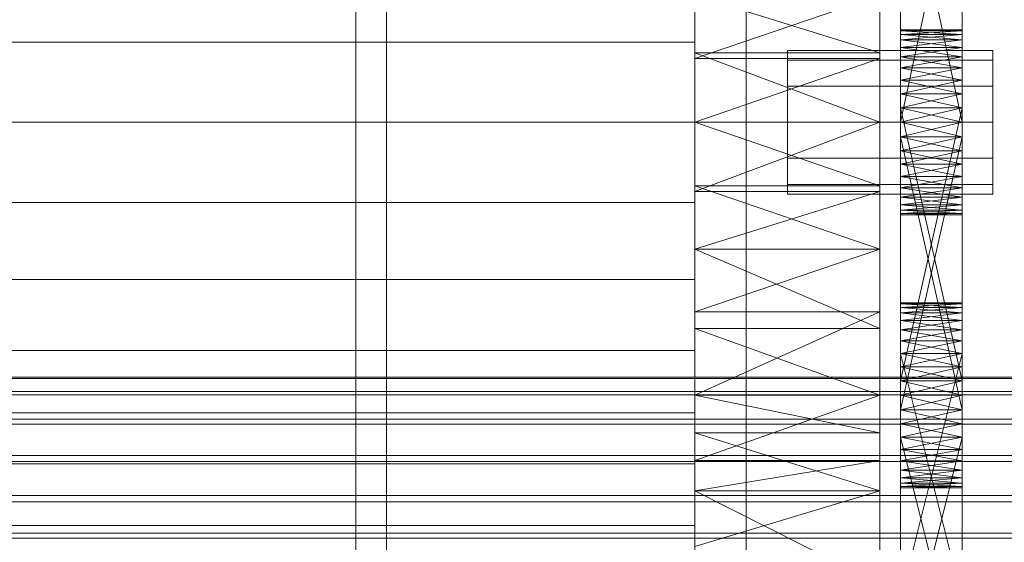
# Model space of a CAD drawing. Header units: millimetres. Extents: x -4738 to 65662, y -68080 to 6847.
# Tile 405 of 656: x 1364 to 1460, y -34114 to -34064. Entities that reach past the tile are written whole.
import ezdxf

# ---------------------------------------------------------------- set-up
doc = ezdxf.new("R2010")
doc.units = ezdxf.units.MM
for name, color, linetype, lineweight in [('COTAS_O', 1, 'Continuous', 0), ('frontal_C03', 7, 'Continuous', 0), ('frontal_secador', 7, 'Continuous', 0)]:
    doc.layers.add(name, color=color, linetype=linetype, lineweight=lineweight)
doc.dimstyles.new('R19_100', dxfattribs={"dimtxt": 250, "dimasz": 150, "dimexe": 150, "dimexo": 80, "dimgap": 100, "dimtad": 1, "dimtih": 1, "dimtoh": 1, "dimdsep": 46, "dimcen": 0.09, "dimadec": 0, "dimazin": 0, "dimtfac": 1, "dimtdec": 4, "dimtofl": 0, "dimtmove": 0, "dimatfit": 3, "dimfxl": 1, "dimtolj": 1, "dimtzin": 0, "dimarcsym": 0})

# ---------------------------------------------------------------- blocks, each defined once
blk = doc.blocks.new('DIM_R31_48')
at = {"layer": 'COTAS_O'}
for p, q in [((-1725, -33700), (-1575, -33655)), ((1725, -33700), (1575, -33655)), ((-1725, -34400), (-1725, -33700)), ((-1725, -33700), (1725, -33700)), ((-1725, -33700), (-1575, -33745)), ((1725, -33700), (1575, -33745)), ((1725, -34400), (1725, -33700))]:
    blk.add_line(p, q, dxfattribs=at)
blk.add_text('3450 O', height=250, dxfattribs=at).set_placement((0, -33600))

msp = doc.modelspace()

# ---------------------------------------------------------------- linework, layer by layer
at = {"layer": 'frontal_C03'}
for p, q in [((1435, -34954.179), (1435, -32259.264)), ((1435, -32263.162), (1435, -34958.077)), ((1435, -35437.51), (1435, -32742.595)), ((1435, -32746.492), (1435, -35441.408)), ((1496, -34098.323), (-1496, -34098.323)), ((1496, -34098.441), (-1496, -34098.441)), ((1496, -34099.707), (-1496, -34099.707)), ((1496, -34100.042), (-1496, -34100.042)), ((1496, -34102.381), (-1496, -34102.381)), ((1496, -34102.883), (-1496, -34102.883)), ((-1496, -34105.94), (1496, -34105.94)), ((1496, -34106.531), (-1496, -34106.531)), ((1496, -34109.84), (-1496, -34109.84)), ((1496, -34110.431), (-1496, -34110.431)), ((1496, -34113.488), (-1496, -34113.488)), ((1496, -34113.989), (-1496, -34113.989))]:
    msp.add_line(p, q, dxfattribs=at)
at = {"layer": 'frontal_secador'}
for p, q in [((1400, -36000), (1400, -33000)), ((1397, -35940), (1397, -33075)), ((1400, -36000), (1400, -33075)), ((1400, -34600), (1400, -33075)), ((1400, -35940), (1400, -33075)), ((1400, -34650), (1400, -33075)), ((1400, -36000), (1400, -33250)), ((1430, -34003.11), (1430, -34085.858)), ((1448, -34085.858), (1448, -34003.11)), ((1430, -34109.365), (1430, -34017.639)), ((1430, -34017.639), (1430, -34085.858)), ((1430, -34151.527), (1430, -34017.639)), ((1448, -34017.639), (1448, -34109.365)), ((1448, -34085.858), (1448, -34017.639)), ((1448, -34017.639), (1448, -34151.527)), ((1430, -34037.635), (1430, -34085.858)), ((1448, -34085.858), (1448, -34037.635)), ((1450, -34076.281), (1450, -34037.481)), ((1456, -34037.481), (1456, -34076.281)), ((1450, -34039.136), (1450, -34076.281)), ((1456, -34076.281), (1456, -34039.136)), ((1450, -34076.281), (1450, -34041.414)), ((1456, -34041.414), (1456, -34076.281)), ((1450, -34073.5), (1450, -34044.092)), ((1450, -34076.281), (1450, -34044.092)), ((1456, -34044.092), (1456, -34073.5)), ((1456, -34044.092), (1456, -34076.281)), ((1450, -34045.5), (1450, -34073.5)), ((1456, -34073.5), (1450, -34045.5)), ((1456, -34045.5), (1450, -34073.5)), ((1456, -34073.5), (1456, -34045.5)), ((1430, -34065.696), (1430, -34058.193)), ((1430, -34061.142), (1430, -34079.698)), ((1430, -34066.753), (1430, -34061.142)), ((1430, -34061.142), (1430, -34085.858)), ((1430, -34061.142), (1430, -34067.302)), ((1430, -34109.365), (1430, -34061.142)), ((1448, -34066.753), (1430, -34061.142)), ((1448, -34061.142), (1430, -34067.302)), ((1448, -34079.698), (1448, -34061.142)), ((1448, -34061.142), (1448, -34066.753)), ((1448, -34085.858), (1448, -34061.142)), ((1448, -34067.302), (1448, -34061.142)), ((1448, -34061.142), (1448, -34109.365)), ((1450, -34064.611), (1450, -34064.5)), ((1456, -34064.611), (1450, -34064.5)), ((1456, -34064.5), (1450, -34064.5)), ((1456, -34064.5), (1450, -34064.611)), ((1450, -34064.5), (1450, -34064.941)), ((1450, -34064.5), (1450, -34066.219)), ((1450, -34064.611), (1450, -34065.481)), ((1450, -34064.941), (1450, -34064.611)), ((1450, -34064.611), (1450, -34067.136)), ((1450, -34064.611), (1450, -34072.092)), ((1450, -34069.414), (1450, -34064.611)), ((1456, -34064.941), (1450, -34064.611)), ((1456, -34064.611), (1450, -34064.611)), ((1456, -34064.611), (1450, -34064.941)), ((1456, -34064.611), (1456, -34064.5)), ((1456, -34064.941), (1456, -34064.5)), ((1456, -34066.219), (1456, -34064.5)), ((1456, -34065.481), (1456, -34064.611)), ((1456, -34064.611), (1456, -34064.941)), ((1456, -34067.136), (1456, -34064.611)), ((1456, -34072.092), (1456, -34064.611)), ((1456, -34064.611), (1456, -34069.414)), ((1450, -34065.481), (1450, -34064.941)), ((1456, -34065.481), (1450, -34064.941)), ((1456, -34064.941), (1450, -34064.941)), ((1456, -34064.941), (1450, -34065.481)), ((1450, -34064.941), (1450, -34066.219)), ((1450, -34065.481), (1450, -34067.136)), ((1450, -34066.219), (1450, -34065.481)), ((1450, -34069.414), (1450, -34065.481)), ((1456, -34066.219), (1450, -34065.481)), ((1456, -34065.481), (1450, -34065.481)), ((1456, -34065.481), (1450, -34066.219)), ((1456, -34064.941), (1456, -34065.481)), ((1456, -34066.219), (1456, -34064.941)), ((1456, -34067.136), (1456, -34065.481)), ((1456, -34065.481), (1456, -34066.219)), ((1456, -34065.481), (1456, -34069.414)), ((1430, -34065.696), (1325, -34065.696)), ((1430, -34073.5), (1430, -34065.696)), ((1439, -34067.438), (1439, -34066.5)), ((1459, -34066.5), (1439, -34066.5)), ((1450, -34067.136), (1450, -34066.219)), ((1456, -34067.136), (1450, -34066.219)), ((1456, -34066.219), (1450, -34066.219)), ((1456, -34066.219), (1450, -34067.136)), ((1450, -34066.219), (1450, -34068.21)), ((1450, -34066.219), (1450, -34070.719)), ((1450, -34066.219), (1450, -34101.483)), ((1450, -34104.161), (1450, -34066.219)), ((1456, -34066.219), (1456, -34067.136)), ((1456, -34068.21), (1456, -34066.219)), ((1456, -34070.719), (1456, -34066.219)), ((1456, -34101.483), (1456, -34066.219)), ((1456, -34066.219), (1456, -34104.161)), ((1459, -34067.438), (1459, -34066.5)), ((1430, -34066.753), (1430, -34079.698)), ((1430, -34073.5), (1430, -34066.753)), ((1448, -34073.5), (1430, -34066.753)), ((1448, -34066.753), (1430, -34066.753)), ((1430, -34080.247), (1430, -34067.302)), ((1430, -34067.302), (1430, -34073.5)), ((1430, -34085.858), (1430, -34067.302)), ((1448, -34067.302), (1430, -34067.302)), ((1448, -34067.302), (1430, -34073.5)), ((1439, -34070), (1439, -34067.438)), ((1459, -34067.438), (1439, -34067.438)), ((1448, -34079.698), (1448, -34066.753)), ((1448, -34066.753), (1448, -34073.5)), ((1448, -34067.302), (1448, -34080.247)), ((1448, -34073.5), (1448, -34067.302)), ((1448, -34067.302), (1448, -34085.858)), ((1450, -34067.136), (1450, -34069.414)), ((1450, -34068.21), (1450, -34067.136)), ((1450, -34067.136), (1450, -34072.092)), ((1456, -34068.21), (1450, -34067.136)), ((1456, -34067.136), (1450, -34067.136)), ((1456, -34067.136), (1450, -34068.21)), ((1456, -34069.414), (1456, -34067.136)), ((1456, -34067.136), (1456, -34068.21)), ((1456, -34072.092), (1456, -34067.136)), ((1459, -34070), (1459, -34067.438)), ((1450, -34069.414), (1450, -34068.21)), ((1456, -34069.414), (1450, -34068.21)), ((1456, -34068.21), (1450, -34068.21)), ((1456, -34068.21), (1450, -34069.414)), ((1450, -34068.21), (1450, -34070.719)), ((1456, -34068.21), (1456, -34069.414)), ((1456, -34070.719), (1456, -34068.21)), ((1450, -34069.414), (1450, -34072.092)), ((1450, -34070.719), (1450, -34069.414)), ((1450, -34100.075), (1450, -34069.414)), ((1450, -34105.365), (1450, -34069.414)), ((1450, -34108.635), (1450, -34069.414)), ((1456, -34070.719), (1450, -34069.414)), ((1456, -34069.414), (1450, -34069.414)), ((1456, -34069.414), (1450, -34070.719)), ((1456, -34072.092), (1456, -34069.414)), ((1456, -34069.414), (1456, -34070.719)), ((1456, -34069.414), (1456, -34100.075)), ((1456, -34069.414), (1456, -34105.365)), ((1456, -34069.414), (1456, -34108.635)), ((1439, -34073.5), (1439, -34070)), ((1459, -34070), (1439, -34070)), ((1459, -34073.5), (1459, -34070)), ((1450, -34072.092), (1450, -34070.719)), ((1456, -34072.092), (1450, -34070.719)), ((1456, -34070.719), (1450, -34070.719)), ((1456, -34070.719), (1450, -34072.092)), ((1450, -34070.719), (1450, -34098.668)), ((1450, -34073.5), (1450, -34070.719)), ((1450, -34070.719), (1450, -34101.483)), ((1450, -34104.161), (1450, -34070.719)), ((1456, -34070.719), (1456, -34072.092)), ((1456, -34098.668), (1456, -34070.719)), ((1456, -34070.719), (1456, -34073.5)), ((1456, -34101.483), (1456, -34070.719)), ((1456, -34070.719), (1456, -34104.161)), ((1450, -34072.092), (1450, -34074.908)), ((1450, -34073.5), (1450, -34072.092)), ((1450, -34100.075), (1450, -34072.092)), ((1450, -34072.092), (1450, -34098.668)), ((1450, -34072.092), (1450, -34102.857)), ((1450, -34072.092), (1450, -34105.365)), ((1450, -34072.092), (1450, -34108.635)), ((1456, -34073.5), (1450, -34072.092)), ((1456, -34072.092), (1450, -34072.092)), ((1456, -34072.092), (1450, -34098.668)), ((1456, -34098.668), (1450, -34072.092)), ((1456, -34072.092), (1450, -34073.5)), ((1456, -34074.908), (1456, -34072.092)), ((1456, -34072.092), (1456, -34073.5)), ((1456, -34072.092), (1456, -34100.075)), ((1456, -34098.668), (1456, -34072.092)), ((1456, -34102.857), (1456, -34072.092)), ((1456, -34105.365), (1456, -34072.092)), ((1456, -34108.635), (1456, -34072.092)), ((1325, -34073.5), (1430, -34073.5)), ((1430, -34081.304), (1430, -34073.5)), ((1430, -34079.698), (1430, -34073.5)), ((1430, -34073.5), (1430, -34080.247)), ((1430, -34073.5), (1448, -34073.5)), ((1448, -34073.5), (1430, -34080.247)), ((1448, -34079.698), (1430, -34073.5)), ((1439, -34073.5), (1439, -34077)), ((1439, -34073.5), (1459, -34073.5)), ((1448, -34073.5), (1448, -34079.698)), ((1448, -34080.247), (1448, -34073.5)), ((1450, -34076.281), (1450, -34073.5)), ((1450, -34073.5), (1450, -34074.908)), ((1450, -34073.5), (1456, -34073.5)), ((1456, -34073.5), (1450, -34074.908)), ((1456, -34074.908), (1450, -34073.5)), ((1450, -34101.483), (1450, -34073.5)), ((1450, -34104.161), (1450, -34073.5)), ((1456, -34073.5), (1456, -34076.281)), ((1456, -34074.908), (1456, -34073.5)), ((1456, -34073.5), (1456, -34101.483)), ((1456, -34073.5), (1456, -34104.161)), ((1459, -34077), (1459, -34073.5)), ((1450, -34074.908), (1450, -34076.281)), ((1456, -34074.908), (1450, -34074.908)), ((1456, -34074.908), (1450, -34076.281)), ((1456, -34076.281), (1450, -34074.908)), ((1450, -34074.908), (1450, -34102.857)), ((1450, -34101.483), (1450, -34074.908)), ((1456, -34101.483), (1450, -34074.908)), ((1456, -34074.908), (1450, -34101.483)), ((1456, -34076.281), (1456, -34074.908)), ((1456, -34102.857), (1456, -34074.908)), ((1456, -34074.908), (1456, -34101.483)), ((1439, -34077), (1439, -34079.562)), ((1459, -34077), (1439, -34077)), ((1450, -34078.79), (1450, -34076.281)), ((1450, -34076.281), (1450, -34077.586)), ((1450, -34080.781), (1450, -34076.281)), ((1450, -34082.5), (1450, -34076.281)), ((1456, -34076.281), (1450, -34076.281)), ((1456, -34076.281), (1450, -34077.586)), ((1456, -34077.586), (1450, -34076.281)), ((1456, -34076.281), (1456, -34078.79)), ((1456, -34077.586), (1456, -34076.281)), ((1456, -34076.281), (1456, -34080.781)), ((1456, -34076.281), (1456, -34082.5)), ((1459, -34077), (1459, -34079.562)), ((1450, -34077.586), (1450, -34078.79)), ((1456, -34077.586), (1450, -34077.586)), ((1456, -34077.586), (1450, -34078.79)), ((1456, -34078.79), (1450, -34077.586)), ((1456, -34078.79), (1456, -34077.586)), ((1450, -34080.781), (1450, -34078.79)), ((1450, -34078.79), (1450, -34079.864)), ((1456, -34078.79), (1450, -34078.79)), ((1456, -34078.79), (1450, -34079.864)), ((1456, -34079.864), (1450, -34078.79)), ((1456, -34078.79), (1456, -34080.781)), ((1456, -34079.864), (1456, -34078.79)), ((1430, -34085.858), (1430, -34079.698)), ((1448, -34085.858), (1430, -34079.698)), ((1448, -34079.698), (1430, -34079.698)), ((1439, -34079.562), (1439, -34080.5)), ((1459, -34079.562), (1439, -34079.562)), ((1448, -34079.698), (1448, -34085.858)), ((1450, -34079.864), (1450, -34080.781)), ((1456, -34079.864), (1450, -34079.864)), ((1456, -34079.864), (1450, -34080.781)), ((1456, -34080.781), (1450, -34079.864)), ((1456, -34080.781), (1456, -34079.864)), ((1459, -34079.562), (1459, -34080.5)), ((1430, -34080.247), (1430, -34085.858)), ((1448, -34080.247), (1430, -34080.247)), ((1448, -34080.247), (1430, -34085.858)), ((1459, -34080.5), (1439, -34080.5)), ((1448, -34085.858), (1448, -34080.247)), ((1450, -34082.059), (1450, -34080.781)), ((1450, -34080.781), (1450, -34081.519)), ((1450, -34082.5), (1450, -34080.781)), ((1456, -34080.781), (1450, -34080.781)), ((1456, -34080.781), (1450, -34081.519)), ((1456, -34081.519), (1450, -34080.781)), ((1456, -34080.781), (1456, -34082.059)), ((1456, -34081.519), (1456, -34080.781)), ((1456, -34080.781), (1456, -34082.5)), ((1430, -34081.304), (1325, -34081.304)), ((1430, -34081.304), (1430, -34088.807)), ((1450, -34081.519), (1450, -34082.059)), ((1456, -34081.519), (1450, -34081.519)), ((1456, -34081.519), (1450, -34082.059)), ((1456, -34082.059), (1450, -34081.519)), ((1456, -34082.059), (1456, -34081.519)), ((1450, -34082.5), (1450, -34082.059)), ((1450, -34082.059), (1450, -34082.389)), ((1456, -34082.059), (1450, -34082.059)), ((1456, -34082.059), (1450, -34082.389)), ((1456, -34082.389), (1450, -34082.059)), ((1450, -34082.389), (1450, -34082.5)), ((1456, -34082.389), (1450, -34082.389)), ((1456, -34082.389), (1450, -34082.5)), ((1456, -34082.5), (1450, -34082.389)), ((1456, -34082.5), (1450, -34082.5)), ((1456, -34082.059), (1456, -34082.5)), ((1456, -34082.389), (1456, -34082.059)), ((1456, -34082.5), (1456, -34082.389)), ((1430, -34085.858), (1430, -34103.732)), ((1430, -34093.576), (1430, -34085.858)), ((1430, -34109.365), (1430, -34085.858)), ((1430, -34085.858), (1430, -34091.942)), ((1430, -34085.858), (1430, -34129.361)), ((1430, -34085.858), (1430, -34151.527)), ((1448, -34085.858), (1430, -34085.858)), ((1448, -34085.858), (1430, -34091.942)), ((1448, -34093.576), (1430, -34085.858)), ((1448, -34103.732), (1448, -34085.858)), ((1448, -34085.858), (1448, -34093.576)), ((1448, -34085.858), (1448, -34109.365)), ((1448, -34091.942), (1448, -34085.858)), ((1448, -34129.361), (1448, -34085.858)), ((1448, -34151.527), (1448, -34085.858)), ((1430, -34088.807), (1325, -34088.807)), ((1430, -34088.807), (1430, -34095.723)), ((1450, -34091.186), (1450, -34091.075)), ((1456, -34091.186), (1450, -34091.075)), ((1456, -34091.075), (1450, -34091.075)), ((1456, -34091.075), (1450, -34091.186)), ((1450, -34091.075), (1450, -34091.516)), ((1450, -34091.186), (1450, -34092.056)), ((1450, -34091.516), (1450, -34091.186)), ((1450, -34093.712), (1450, -34091.186)), ((1456, -34091.516), (1450, -34091.186)), ((1456, -34091.186), (1450, -34091.186)), ((1456, -34091.186), (1450, -34091.516)), ((1456, -34091.186), (1456, -34091.075)), ((1456, -34091.516), (1456, -34091.075)), ((1456, -34092.056), (1456, -34091.186)), ((1456, -34091.186), (1456, -34091.516)), ((1456, -34091.186), (1456, -34093.712)), ((1430, -34106.411), (1430, -34091.942)), ((1430, -34091.942), (1430, -34100.075)), ((1430, -34109.365), (1430, -34091.942)), ((1448, -34091.942), (1430, -34091.942)), ((1448, -34091.942), (1430, -34100.075)), ((1448, -34091.942), (1448, -34106.411)), ((1448, -34100.075), (1448, -34091.942)), ((1448, -34091.942), (1448, -34109.365)), ((1450, -34092.056), (1450, -34091.516)), ((1456, -34092.056), (1450, -34091.516)), ((1456, -34091.516), (1450, -34091.516)), ((1456, -34091.516), (1450, -34092.056)), ((1450, -34091.516), (1450, -34092.794)), ((1450, -34091.516), (1450, -34094.785)), ((1450, -34091.516), (1450, -34122.642)), ((1450, -34092.056), (1450, -34093.712)), ((1450, -34092.794), (1450, -34092.056)), ((1450, -34092.056), (1450, -34095.99)), ((1450, -34092.056), (1450, -34101.483)), ((1456, -34092.794), (1450, -34092.056)), ((1456, -34092.056), (1450, -34092.056)), ((1456, -34092.056), (1450, -34092.794)), ((1456, -34091.516), (1456, -34092.056)), ((1456, -34092.794), (1456, -34091.516)), ((1456, -34094.785), (1456, -34091.516)), ((1456, -34122.642), (1456, -34091.516)), ((1456, -34093.712), (1456, -34092.056)), ((1456, -34092.056), (1456, -34092.794)), ((1456, -34095.99), (1456, -34092.056)), ((1456, -34101.483), (1456, -34092.056)), ((1450, -34093.712), (1450, -34092.794)), ((1456, -34093.712), (1450, -34092.794)), ((1456, -34092.794), (1450, -34092.794)), ((1456, -34092.794), (1450, -34093.712)), ((1450, -34092.794), (1450, -34094.785)), ((1456, -34092.794), (1456, -34093.712)), ((1456, -34094.785), (1456, -34092.794)), ((1430, -34093.576), (1430, -34103.732)), ((1430, -34100.075), (1430, -34093.576)), ((1448, -34100.075), (1430, -34093.576)), ((1448, -34093.576), (1430, -34093.576)), ((1448, -34103.732), (1448, -34093.576)), ((1448, -34093.576), (1448, -34100.075)), ((1450, -34093.712), (1450, -34095.99)), ((1450, -34094.785), (1450, -34093.712)), ((1450, -34121.268), (1450, -34093.712)), ((1450, -34126.831), (1450, -34093.712)), ((1450, -34093.712), (1450, -34101.483)), ((1450, -34133.05), (1450, -34093.712)), ((1456, -34094.785), (1450, -34093.712)), ((1456, -34093.712), (1450, -34093.712)), ((1456, -34093.712), (1450, -34094.785)), ((1456, -34095.99), (1456, -34093.712)), ((1456, -34093.712), (1456, -34094.785)), ((1456, -34093.712), (1456, -34121.268)), ((1456, -34093.712), (1456, -34126.831)), ((1456, -34101.483), (1456, -34093.712)), ((1456, -34093.712), (1456, -34133.05)), ((1450, -34095.99), (1450, -34094.785)), ((1456, -34095.99), (1450, -34094.785)), ((1456, -34094.785), (1450, -34094.785)), ((1456, -34094.785), (1450, -34095.99)), ((1450, -34094.785), (1450, -34119.964)), ((1450, -34097.294), (1450, -34094.785)), ((1450, -34094.785), (1450, -34122.642)), ((1450, -34100.075), (1450, -34094.785)), ((1450, -34130.413), (1450, -34094.785)), ((1456, -34094.785), (1456, -34095.99)), ((1456, -34119.964), (1456, -34094.785)), ((1456, -34094.785), (1456, -34097.294)), ((1456, -34122.642), (1456, -34094.785)), ((1456, -34094.785), (1456, -34100.075)), ((1456, -34094.785), (1456, -34130.413)), ((1430, -34095.723), (1325, -34095.723)), ((1430, -34095.723), (1430, -34101.784)), ((1450, -34095.99), (1450, -34098.668)), ((1450, -34097.294), (1450, -34095.99)), ((1450, -34121.268), (1450, -34095.99)), ((1450, -34095.99), (1450, -34119.964)), ((1450, -34095.99), (1450, -34101.483)), ((1456, -34097.294), (1450, -34095.99)), ((1456, -34095.99), (1450, -34095.99)), ((1456, -34095.99), (1450, -34119.964)), ((1456, -34119.964), (1450, -34095.99)), ((1456, -34095.99), (1450, -34097.294)), ((1456, -34098.668), (1456, -34095.99)), ((1456, -34095.99), (1456, -34097.294)), ((1456, -34095.99), (1456, -34121.268)), ((1456, -34119.964), (1456, -34095.99)), ((1456, -34101.483), (1456, -34095.99)), ((1450, -34098.668), (1450, -34097.294)), ((1456, -34098.668), (1450, -34097.294)), ((1456, -34097.294), (1450, -34097.294)), ((1450, -34100.075), (1450, -34097.294)), ((1456, -34097.294), (1450, -34098.668)), ((1456, -34097.294), (1456, -34098.668)), ((1456, -34097.294), (1456, -34100.075)), ((1450, -34098.668), (1450, -34100.075)), ((1456, -34098.668), (1450, -34098.668)), ((1456, -34098.668), (1450, -34100.075)), ((1450, -34098.668), (1450, -34101.483)), ((1456, -34100.075), (1450, -34098.668)), ((1456, -34100.075), (1456, -34098.668)), ((1456, -34101.483), (1456, -34098.668)), ((1430, -34100.075), (1430, -34106.411)), ((1430, -34103.732), (1430, -34100.075)), ((1448, -34100.075), (1430, -34100.075)), ((1448, -34100.075), (1430, -34106.411)), ((1448, -34103.732), (1430, -34100.075)), ((1448, -34106.411), (1448, -34100.075)), ((1448, -34100.075), (1448, -34103.732)), ((1450, -34102.857), (1450, -34100.075)), ((1450, -34100.075), (1450, -34101.483)), ((1450, -34105.365), (1450, -34100.075)), ((1456, -34100.075), (1450, -34100.075)), ((1456, -34100.075), (1450, -34101.483)), ((1456, -34101.483), (1450, -34100.075)), ((1450, -34130.413), (1450, -34100.075)), ((1456, -34100.075), (1456, -34102.857)), ((1456, -34101.483), (1456, -34100.075)), ((1456, -34100.075), (1456, -34105.365)), ((1456, -34100.075), (1456, -34130.413)), ((1430, -34101.784), (1325, -34101.784)), ((1430, -34101.784), (1430, -34106.759)), ((1450, -34102.857), (1450, -34101.483)), ((1456, -34101.483), (1450, -34101.483)), ((1456, -34101.483), (1450, -34102.857)), ((1456, -34102.857), (1450, -34101.483)), ((1450, -34101.483), (1450, -34104.161)), ((1450, -34101.483), (1450, -34129.34)), ((1450, -34101.483), (1450, -34131.331)), ((1450, -34101.483), (1450, -34133.05)), ((1450, -34101.483), (1450, -34106.439)), ((1450, -34101.483), (1450, -34108.965)), ((1456, -34101.483), (1456, -34102.857)), ((1456, -34104.161), (1456, -34101.483)), ((1456, -34129.34), (1456, -34101.483)), ((1456, -34131.331), (1456, -34101.483)), ((1456, -34133.05), (1456, -34101.483)), ((1456, -34106.439), (1456, -34101.483)), ((1456, -34108.965), (1456, -34101.483)), ((1450, -34105.365), (1450, -34102.857)), ((1450, -34102.857), (1450, -34104.161)), ((1456, -34102.857), (1450, -34102.857)), ((1456, -34102.857), (1450, -34104.161)), ((1456, -34104.161), (1450, -34102.857)), ((1450, -34128.135), (1450, -34102.857)), ((1450, -34130.413), (1450, -34102.857)), ((1456, -34102.857), (1456, -34105.365)), ((1456, -34104.161), (1456, -34102.857)), ((1456, -34102.857), (1456, -34128.135)), ((1456, -34102.857), (1456, -34130.413)), ((1430, -34109.365), (1430, -34103.732)), ((1448, -34109.365), (1430, -34103.732)), ((1448, -34103.732), (1430, -34103.732)), ((1448, -34103.732), (1448, -34109.365)), ((1450, -34104.161), (1450, -34105.365)), ((1456, -34104.161), (1450, -34104.161)), ((1456, -34104.161), (1450, -34105.365)), ((1456, -34105.365), (1450, -34104.161)), ((1450, -34104.161), (1450, -34129.34)), ((1450, -34128.135), (1450, -34104.161)), ((1456, -34128.135), (1450, -34104.161)), ((1456, -34104.161), (1450, -34128.135)), ((1450, -34106.439), (1450, -34104.161)), ((1450, -34108.094), (1450, -34104.161)), ((1450, -34108.965), (1450, -34104.161)), ((1456, -34105.365), (1456, -34104.161)), ((1456, -34129.34), (1456, -34104.161)), ((1456, -34104.161), (1456, -34128.135)), ((1456, -34104.161), (1456, -34106.439)), ((1456, -34104.161), (1456, -34108.094)), ((1456, -34104.161), (1456, -34108.965)), ((1450, -34107.357), (1450, -34105.365)), ((1450, -34105.365), (1450, -34106.439)), ((1450, -34108.635), (1450, -34105.365)), ((1456, -34105.365), (1450, -34105.365)), ((1456, -34105.365), (1450, -34106.439)), ((1456, -34106.439), (1450, -34105.365)), ((1456, -34105.365), (1456, -34107.357)), ((1456, -34106.439), (1456, -34105.365)), ((1456, -34105.365), (1456, -34108.635)), ((1430, -34106.759), (1325, -34106.759)), ((1430, -34106.411), (1430, -34109.365)), ((1448, -34106.411), (1430, -34106.411)), ((1448, -34106.411), (1430, -34109.365)), ((1430, -34106.759), (1430, -34110.455)), ((1448, -34109.365), (1448, -34106.411)), ((1450, -34106.439), (1450, -34107.357)), ((1456, -34106.439), (1450, -34106.439)), ((1456, -34106.439), (1450, -34107.357)), ((1456, -34107.357), (1450, -34106.439)), ((1450, -34108.094), (1450, -34106.439)), ((1450, -34106.439), (1450, -34108.965)), ((1456, -34107.357), (1456, -34106.439)), ((1456, -34106.439), (1456, -34108.094)), ((1456, -34108.965), (1456, -34106.439)), ((1450, -34108.635), (1450, -34107.357)), ((1450, -34107.357), (1450, -34108.094)), ((1456, -34107.357), (1450, -34107.357)), ((1456, -34107.357), (1450, -34108.094)), ((1456, -34108.094), (1450, -34107.357)), ((1456, -34107.357), (1456, -34108.635)), ((1456, -34108.094), (1456, -34107.357)), ((1450, -34108.094), (1450, -34108.635)), ((1456, -34108.094), (1450, -34108.094)), ((1456, -34108.094), (1450, -34108.635)), ((1456, -34108.635), (1450, -34108.094)), ((1450, -34108.965), (1450, -34108.094)), ((1450, -34109.075), (1450, -34108.635)), ((1450, -34108.635), (1450, -34108.965)), ((1456, -34108.635), (1450, -34108.635)), ((1456, -34108.635), (1450, -34108.965)), ((1456, -34108.965), (1450, -34108.635)), ((1456, -34108.635), (1456, -34108.094)), ((1456, -34108.094), (1456, -34108.965)), ((1456, -34108.635), (1456, -34109.075)), ((1456, -34108.965), (1456, -34108.635)), ((1430, -34109.365), (1430, -34124.806)), ((1430, -34118.435), (1430, -34109.365)), ((1430, -34129.361), (1430, -34109.365)), ((1430, -34109.365), (1430, -34114.777)), ((1430, -34143.89), (1430, -34109.365)), ((1430, -34151.527), (1430, -34109.365)), ((1448, -34109.365), (1430, -34109.365)), ((1448, -34109.365), (1430, -34114.777)), ((1448, -34118.435), (1430, -34109.365)), ((1448, -34124.806), (1448, -34109.365)), ((1448, -34109.365), (1448, -34118.435)), ((1448, -34109.365), (1448, -34129.361)), ((1448, -34114.777), (1448, -34109.365)), ((1448, -34109.365), (1448, -34143.89)), ((1448, -34109.365), (1448, -34151.527)), ((1450, -34108.965), (1450, -34109.075)), ((1456, -34108.965), (1450, -34108.965)), ((1456, -34108.965), (1450, -34109.075)), ((1456, -34109.075), (1450, -34108.965)), ((1456, -34109.075), (1450, -34109.075)), ((1456, -34109.075), (1456, -34108.965)), ((1430, -34110.455), (1325, -34110.455)), ((1430, -34110.455), (1430, -34112.731)), ((1430, -34112.731), (1325, -34112.731)), ((1430, -34113.5), (1325, -34113.5)), ((1430, -34112.731), (1430, -34113.5))]:
    msp.add_line(p, q, dxfattribs=at)

# ---------------------------------------------------------------- dimensions: what is measured, and where the dimension line sits
at = {"layer": 'COTAS_O'}
dim = msp.add_aligned_dim(p1=(-1725, -34400), p2=(1725, -34400), distance=700, text='<> O', dimstyle='R19_100', dxfattribs=at)
dim.commit()
dim.dimension.update_dxf_attribs({"geometry": 'DIM_R31_48', "text_midpoint": (0, -33700)})

doc.saveas('drawing.dxf')
